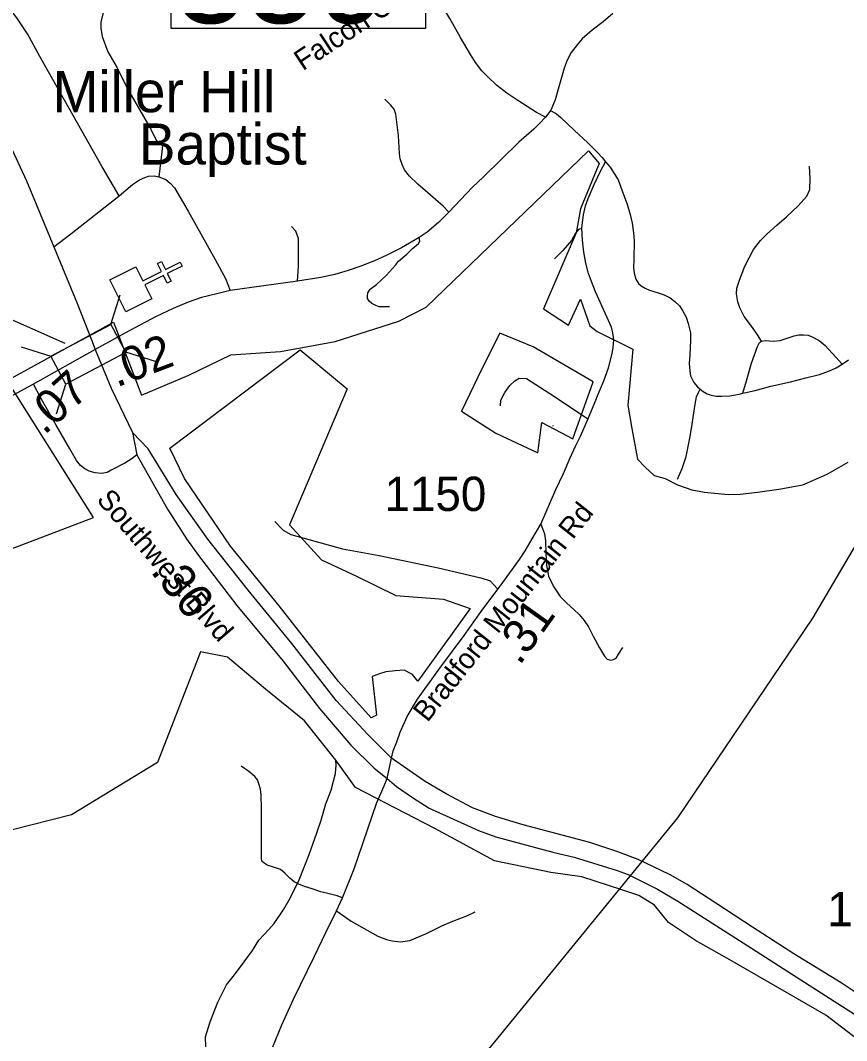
# Model space of a CAD drawing. Extents: x 1159738 to 1321356, y 736314 to 882035.
# Drawn here: x 1241125 to 1244144, y 784552 to 788278 of the extents above; entities that cross this region are included whole.
import ezdxf

# ---------------------------------------------------------------- set-up
doc = ezdxf.new("R2010")
doc.units = 0
for name, color, linetype in [('Exist Boundary Political City Limit New', 7, 'Continuous'), ('Exist Boundary Political City Limit New Hole', 7, 'Continuous'), ('Exist Cultural Church CELL', 7, 'Continuous'), ('Exist Cultural Church Label', 7, 'Continuous'), ('Exist Hydrographic Creek Single Shore', 7, 'Continuous'), ('Exist Hydrographic Misc Water Feature', 7, 'Continuous'), ('Exist Road Non-System Type 51', 7, 'Continuous'), ('Exist Road Non-System Type 51 Label', 7, 'Continuous'), ('Exist Road Secondary Mileage Hundredths English Label', 7, 'Continuous'), ('Exist Road Secondary Structure Standard Bridge CELL', 7, 'Continuous'), ('Exist Road Secondary Structure Standard Bridge Number Label', 7, 'Continuous'), ('Exist Road Secondary Type 51 Attributed', 7, 'Continuous'), ('Exist Road Secondary Type 51 Divided Attributed', 7, 'Continuous'), ('Exist Road Secondary Type 51 Label', 7, 'Continuous'), ('Exist Road Secondary Type 51 Number Label', 7, 'Continuous'), ('Exist Road Secondary Type 51 Undivided 4 Lane Attributed', 7, 'Continuous'), ('Exist Utilities Electrical Transmission Line', 7, 'Continuous'), ('Map Preparation Boundary City Limit Buffer Line', 7, 'Continuous')]:
    doc.layers.add(name, color=color, linetype=linetype)

msp = doc.modelspace()

# ---------------------------------------------------------------- linework, layer by layer
at = {"layer": 'Exist Boundary Political City Limit New'}
for points in [[(1240749.7, 786217.4), (1241392.2, 786462.1), (1241076.6, 786962.9), (1241465.2, 787175.4), (1241567.3, 786908.5), (1241740.7, 786982.5), (1241894.3, 787056.5), (1242076.2, 787067.9), (1242275.2, 787104.9), (1242508.2, 787179.5), (1242607.5, 787230.3), (1243201.3, 787801), (1243240.4, 787755.4), (1243172.2, 787589.7), (1243155.5, 787501.3), (1243036.7, 787224.7), (1243128.1, 787165), (1243172.5, 787259.1), (1243206.5, 787162.3), (1243232.3, 787141.1), (1243362.9, 787077), (1243344.3, 786872.1), (1243359.4, 786786.7), (1243380.7, 786675.8), (1243408.4, 786645.6), (1243441.5, 786615.2), (1243481.9, 786604.2), (1243526.1, 786582.1), (1243578.9, 786562.7), (1243625.6, 786554.4), (1243711.3, 786546.1), (1243755.2, 786546.8), (1243819.1, 786554.7), (1243896.4, 786565.5), (1243984.9, 786582.1), (1244073.3, 786620.8), (1244149.8, 786664.5)], [(1243218.3, 786957.5), (1242999.4, 787085.5), (1242877.7, 787135.1), (1242811.3, 787005.1), (1242736.8, 786850.2), (1242862.9, 786769.7), (1243016.4, 786698.6), (1243030.6, 786809.5), (1243144.4, 786749.8), (1243218.3, 786957.5)], [(1241671.1, 786715.5), (1242147.5, 787074.7), (1242319.7, 786932.6), (1242108.4, 786435.7), (1242225.8, 786308.1), (1242353.2, 786247.7), (1242497.5, 786177.2), (1242671.9, 786163.8), (1242769.2, 786130.2), (1242578, 785865), (1242557.9, 785888.5), (1242527.7, 785905.2), (1242494.1, 785901.9), (1242460.6, 785898.5), (1242437.1, 785891.8), (1242410.3, 785881.7), (1242427, 785740.7), (1242406.9, 785730.7), (1242288.2, 785863.6), (1242071.1, 786139.3), (1241893.3, 786357.5), (1241724.8, 786604.7), (1241671.1, 786715.5)]]:
    msp.add_lwpolyline(points, dxfattribs=at)
at = {"layer": 'Exist Boundary Political City Limit New Hole'}
msp.add_lwpolyline([(1243070.4, 786798.2), (1243070.4, 786795.3)], dxfattribs=at)
msp.add_lwpolyline([(1243070.4, 786798.2), (1243070.4, 786795.3)], dxfattribs=at)
at = {"layer": 'Exist Cultural Church CELL'}
msp.add_lwpolyline([(1241546.9, 787377.5), (1241572.5, 787326.7), (1241640.6, 787360.8), (1241626.3, 787389.4), (1241640.6, 787396.5), (1241654.9, 787367.9), (1241708.7, 787394.8), (1241715.8, 787380.5), (1241662.1, 787353.6), (1241676.4, 787325), (1241662.1, 787317.8), (1241647.8, 787346.4), (1241579.7, 787312.3), (1241605.4, 787260.7), (1241510.2, 787213.1), (1241451.7, 787329.8)], close=True, dxfattribs=at)
at = {"layer": 'Exist Hydrographic Creek Single Shore'}
for points in [[(1242350.3, 785476.8), (1242277.7, 785575.5), (1242163.3, 785719.1), (1242020.9, 785835.9), (1241881.9, 785952.7), (1241783, 785971.1), (1241626, 785567.5), (1241312, 785375.8), (1240870.2, 785263.9), (1240561.5, 785263.9), (1240300.6, 785429.1), (1239716.7, 785954.7), (1239413.3, 786290.2), (1239093.9, 786407.4), (1238705.4, 786759), (1237699.4, 786790.9), (1237412.6, 786761.5), (1237352.3, 786787.1)], [(1242640, 785326.2), (1242350.3, 785476.8)], [(1243442.6, 785047.1), (1243385.2, 785081.2), (1243323.4, 785102.5), (1243176.5, 785149.4), (1243063.7, 785166.4), (1242857.1, 785209), (1242640, 785326.2)], [(1243493.7, 784983.2), (1243442.6, 785047.1)], [(1246187, 783112.4), (1246016.1, 783260.2), (1245425, 783649.5), (1245230, 783830.7), (1245123, 783885.7), (1244744.5, 784127.7), (1244068.1, 784644.8), (1243717.3, 784846.8), (1243591.7, 784917.1), (1243493.7, 784983.2)]]:
    msp.add_lwpolyline(points, dxfattribs=at)
at = {"layer": 'Exist Hydrographic Misc Water Feature'}
msp.add_lwpolyline([(1241802.4, 784529.2), (1241801.4, 784565.2), (1241818.8, 784620.8), (1241846.6, 784692.1), (1241878.3, 784755.3), (1241907.3, 784792.6), (1241942.5, 784839.7), (1241973.6, 784881), (1241996.5, 784918.4), (1242033.6, 784957.5), (1242052.1, 784979), (1242087.5, 785032.1), (1242110.6, 785071.5), (1242144.4, 785138.7), (1242180.7, 785231.9), (1242208.9, 785311.2), (1242224, 785356.8), (1242241.5, 785416.4), (1242260.9, 785465.9), (1242269.7, 785499.7), (1242276.5, 785527.6), (1242279.2, 785557.6), (1242277.7, 785575.5)], dxfattribs=at)
at = {"layer": 'Exist Road Non-System Type 51'}
for points in [[(1241486.3, 787637.4), (1241423.5, 787743.2), (1241196.1, 788146.3), (1241151.3, 788228.9), (1241114.3, 788283.3), (1240988.8, 788452.9), (1240891.4, 788594.3), (1240697.5, 788853.1), (1240540.7, 789064.1)], [(1243043.8, 787924), (1243011, 787941.7), (1242942.6, 787984.9), (1242902.2, 788012.3), (1242865.5, 788041.2), (1242833.4, 788071.4), (1242811.8, 788093.9), (1242788.5, 788123.6), (1242769.5, 788152.5), (1242733.2, 788215.2), (1242694.2, 788284.1), (1242666.4, 788331.2), (1242639.4, 788377.7), (1242613.9, 788419.6), (1242590.2, 788458.2)], [(1241434.4, 788334.5), (1241419, 788272.9), (1241419, 788249.1), (1241423.5, 788218.9), (1241444.5, 788163.2), (1241479.2, 788103.8), (1241516.7, 788027.9), (1241601.5, 787880.2), (1241620.7, 787840), (1241644.4, 787820.8), (1241642.6, 787797.9), (1241630.7, 787706)], [(1242690.6, 787576.8), (1242669.7, 787599.7), (1242642.3, 787623.1), (1242578.1, 787679.4), (1242546.7, 787709.3), (1242529.3, 787731.5), (1242520.4, 787751.4), (1242512.4, 787772.3), (1242510.9, 787791.3), (1242506.4, 787857), (1242497, 787935), (1242491, 787953), (1242478.1, 787968.9), (1242457.2, 787990.3)], [(1243065, 787947.7), (1243084.6, 787936.1), (1243100.6, 787923.3), (1243148.7, 787876.9), (1243198.3, 787830.7), (1243234.6, 787795.5), (1243250.8, 787777.1), (1243262.9, 787760.9)], [(1243177.3, 787517.6), (1243178.7, 787539.2), (1243183, 787567.2), (1243190.2, 787600.9), (1243199.5, 787626.7), (1243221.7, 787678.3), (1243245.3, 787727.1), (1243262.9, 787760.9)], [(1243262.9, 787760.9), (1243280.2, 787741.9), (1243309, 787695.1), (1243329.2, 787642.1), (1243342.4, 787605.9), (1243353.9, 787568.4), (1243360.8, 787536.7), (1243366, 787501.5), (1243368.3, 787472.3), (1243366.6, 787404.8), (1243366, 787374.8), (1243367.7, 787354.6), (1243374.6, 787332.1), (1243383.9, 787316.5), (1243393.6, 787308.1), (1243408, 787299.4), (1243423.6, 787292.5), (1243455.8, 787282.1), (1243477.8, 787275.8), (1243500.2, 787264.8), (1243517, 787251.5), (1243533.7, 787234.8), (1243545.1, 787218.2), (1243557.8, 787193.4), (1243565.9, 787170.9), (1243573.4, 787136.3), (1243574.5, 787110.4), (1243571.6, 787055), (1243569.3, 787024.7), (1243571.1, 786997.6), (1243574.5, 786979.7), (1243586.6, 786954.9), (1243599.3, 786939.3), (1243609.1, 786930.6)], [(1243833.7, 787106.3), (1243818.4, 787129.3), (1243799.9, 787155.6), (1243769.7, 787196.5), (1243753.6, 787227.7), (1243747.4, 787249.6), (1243741.8, 787278.7), (1243743.5, 787299.4), (1243753, 787328.5), (1243772.1, 787380.1), (1243804, 787441), (1243829.8, 787473.5), (1243853.9, 787498.2), (1243889.2, 787529.6), (1243924.3, 787560.5), (1243967.4, 787600.3), (1243999.4, 787635.1), (1244009.5, 787660.3), (1244010.6, 787700.1), (1244008.9, 787744.9)], [(1241486.3, 787637.4), (1241534.8, 787677.7), (1241560.4, 787695), (1241579.6, 787704.2), (1241593.3, 787708.7), (1241613.4, 787709.6), (1241630.7, 787706)], [(1241630.7, 787706), (1241656.5, 787696.3), (1241672.1, 787683), (1241688.6, 787666.6), (1241737.9, 787581.2), (1241836.5, 787404.1), (1241874.1, 787335.2), (1241891.3, 787291.5)], [(1241247.6, 787450.3), (1241309.3, 787497.6), (1241486.3, 787637.4)], [(1242137.9, 787324.9), (1242141.9, 787379.7), (1242141.9, 787436.5), (1242140.9, 787481.4), (1242131.9, 787508.3), (1242116, 787525.2)], [(1243177.3, 787517.6), (1243165.1, 787514.4), (1243153.6, 787500.8), (1243138.6, 787473.5), (1243123.5, 787454.9), (1243107, 787437.7), (1243077, 787406.8)], [(1243230.5, 786898.1), (1243257.4, 786961), (1243273.9, 787009.1), (1243286.8, 787056.4), (1243291.8, 787082.2), (1243293.9, 787111.6), (1243289.6, 787136), (1243285.3, 787156.8), (1243262.5, 787208.8), (1243227.3, 787286.3), (1243211.6, 787324.3), (1243200.9, 787353.4), (1243191.6, 787390.7), (1243183.7, 787430.8), (1243178.7, 787474.6), (1243177.3, 787517.6)], [(1242474.2, 787231.6), (1242453.5, 787231.1), (1242436.8, 787232.1), (1242424.5, 787236.5), (1242408.8, 787243.9), (1242399.9, 787251.8), (1242394, 787262.1), (1242393, 787271), (1242395, 787282.8), (1242403.3, 787295.6), (1242426.5, 787313.3), (1242462.4, 787346.6), (1242496.3, 787384), (1242506.6, 787398.3), (1242537.1, 787424.4), (1242556.7, 787443.4), (1242579.8, 787463.1), (1242584.8, 787471), (1242582.8, 787485.3)], [(1243764.9, 786916), (1243778.9, 786960.8), (1243796.3, 787026.4), (1243818.7, 787086.9), (1243825.9, 787101.2), (1243833.7, 787106.3)], [(1243833.7, 787106.3), (1243848.9, 787108.5), (1243876.3, 787105.7), (1243901, 787108.5), (1243952.5, 787125.9), (1243970.4, 787129.8), (1243987.2, 787129.2), (1244003.5, 787128.1), (1244018, 787122.5), (1244043.8, 787109.1), (1244066, 787090.6), (1244105.2, 787047.4), (1244128.2, 787022.2)], [(1244128.2, 787022.2), (1244151.8, 787038)], [(1243764.9, 786916), (1243810.7, 786926.5), (1243867.9, 786941.6), (1243939, 786957.9), (1243995, 786971.9), (1244044.9, 786984.8), (1244082.4, 786998.2), (1244105.9, 787008.9), (1244128.2, 787022.2)], [(1242879.6, 786869.7), (1242880.8, 786891), (1242895, 786918.3), (1242913.9, 786944.3), (1242931.7, 786960.9), (1242948.3, 786971.6), (1242974.4, 786969.2), (1243059.6, 786914.7), (1243200.6, 786821)], [(1241550.2, 786691.4), (1241533.1, 786677.9), (1241506.8, 786661.1), (1241457.3, 786634.8), (1241442, 786626.5), (1241421.8, 786622.8), (1241397.9, 786624.8), (1241376.7, 786631.2), (1241360.5, 786639.6), (1241344.4, 786652.1), (1241330.2, 786669.9), (1241306.3, 786712.7), (1241256.3, 786799), (1241199.2, 786900.6), (1241172.6, 786949)], [(1243526.1, 786602.4), (1243543.4, 786641.7), (1243557.8, 786685.5), (1243572.2, 786757.6), (1243580.2, 786802.8), (1243590.6, 786876.1), (1243596.4, 786903.2), (1243603.3, 786918.8), (1243609.1, 786930.6)], [(1243609.1, 786930.6), (1243620.6, 786922), (1243635, 786913.9), (1243649.4, 786909.3), (1243669, 786905.8), (1243687.5, 786904.7), (1243717.5, 786907), (1243751.5, 786912.7), (1243764.9, 786916)], [(1242054.7, 786448), (1242085.5, 786416), (1242113.9, 786400.6), (1242302.3, 786347.2), (1242436.1, 786323.5), (1242651.7, 786278.5), (1242808, 786241.7), (1242842.4, 786231.1), (1242868.4, 786201.4)], [(1243026.8, 786437.6), (1243033.2, 786421.6), (1243040.9, 786402.8), (1243043.5, 786377), (1243044.8, 786330.4), (1243047.4, 786287.8), (1243055.2, 786247.7), (1243073.2, 786210.2), (1243097.8, 786174), (1243121, 786150.1), (1243148.7, 786125.1), (1243166.8, 786108.3), (1243185.6, 786086.3), (1243201.1, 786062.4), (1243218.5, 786029.4), (1243241.1, 785986.7), (1243259.2, 785955.7), (1243269.4, 785945.1), (1243283, 785941.2), (1243292.7, 785943.2), (1243302.4, 785949), (1243310.8, 785962.6), (1243326.3, 785987.1)], [(1242302, 785073.3), (1242283.1, 785080.2), (1242258.5, 785087.1), (1242223.4, 785095.6), (1242191.8, 785105.6), (1242163.3, 785114.9), (1242142.2, 785122.8), (1242126, 785131.3), (1242110.2, 785144.8), (1242091, 785163.7), (1242075.2, 785176.8), (1242054, 785184.2), (1242026.6, 785193), (1242015.6, 785199.8), (1242007.5, 785207.5), (1242006, 785216.8), (1242006, 785237.6), (1242006.8, 785304.7), (1242006.4, 785398.6), (1242005.6, 785449.7), (1242002.1, 785470.5), (1241997.9, 785485.9), (1241991, 785504.8), (1241982.1, 785516), (1241959.8, 785534.5), (1241932.5, 785553.6)], [(1242279.7, 785025.7), (1242333.4, 784988.6), (1242431.7, 784933.4), (1242463.3, 784920.7), (1242484.1, 784916.1), (1242514.1, 784913), (1242548, 784918), (1242608.7, 784943.1), (1242665.4, 784970.5), (1242705.8, 784987.9), (1242756.3, 785007.5), (1242786.7, 785021.8)]]:
    msp.add_lwpolyline(points, dxfattribs=at)
at = {"layer": 'Exist Road Secondary Structure Standard Bridge CELL'}
for p, q in [((1241456, 787167), (1241489.4, 787275.1)), ((1241128.5, 787085), (1241236.6, 787051.6)), ((1241508.9, 787066.9), (1241617.1, 787033.6)), ((1241257.4, 786841.1), (1241290.7, 786949.2))]:
    msp.add_line(p, q, dxfattribs=at)
msp.add_lwpolyline([(1241236.6, 787051.6), (1241455.8, 787167.4), (1241509.9, 787065.1), (1241290.7, 786949.2)], close=True, dxfattribs=at)
at = {"layer": 'Exist Road Secondary Structure Standard Bridge Number Label'}
msp.add_line((1241288.5, 787097.9), (1239964.6, 787682.9), dxfattribs=at)
msp.add_lwpolyline([(1241676.7, 788632), (1242605.6, 788632), (1242605.6, 788247.9), (1241676.7, 788247.9)], close=True, dxfattribs=at)
at = {"layer": 'Exist Road Secondary Type 51 Attributed'}
for points in [[(1243290.2, 788302.3), (1243254.3, 788271.7), (1243214.9, 788241.7), (1243178.5, 788210.2), (1243159.3, 788188.5), (1243137.8, 788159.7), (1243123, 788131.7), (1243111.7, 788103.6), (1243097.5, 788052), (1243079.2, 787987), (1243064, 787949.2), (1243043.8, 787924), (1243022.7, 787901.5), (1243002, 787880.8), (1242946.6, 787832.8), (1242816.3, 787705.4), (1242777.5, 787668.6), (1242690.6, 787576.8), (1242652.7, 787539.4), (1242611.8, 787504), (1242582.8, 787485.3), (1242517.9, 787447.3), (1242461.8, 787418.8), (1242419, 787399.6), (1242369.3, 787379.9), (1242322.8, 787364), (1242274.5, 787349.2), (1242222.8, 787338.5), (1242137.9, 787324.9), (1241891.3, 787291.5), (1241843.3, 787279.6), (1241787.2, 787265.2), (1241738.4, 787248.4), (1241684, 787226), (1241620.8, 787196.3), (1241525.6, 787145.1), (1241485.2, 787123.2), (1241397.8, 787076)], [(1241397.8, 787076), (1241168.7, 786947.1), (1240886.6, 786794.6)], [(1242481.4, 785583.6), (1242487.9, 785609.8), (1242500.9, 785643.1), (1242513.1, 785678), (1242539, 785734.9), (1242576.3, 785799.3), (1242658.4, 785911.7), (1242747.4, 786031.6), (1242808.5, 786118.5), (1242888.5, 786224.3), (1242949.1, 786309.3), (1242969.2, 786340.8), (1242995.5, 786383.8), (1243026.8, 786437.6), (1243082.2, 786564), (1243109.4, 786622.8), (1243134.6, 786680.3), (1243153.9, 786722.7), (1243172, 786759.6), (1243197.8, 786817.1), (1243230.1, 786897), (1243230.5, 786898.1)], [(1242465.7, 785509), (1242481.4, 785583.6)], [(1242048.2, 784528.8), (1242080.9, 784609.6), (1242122.6, 784702.9), (1242199.7, 784860.3), (1242240.8, 784946.6), (1242279.7, 785025.7), (1242302, 785073.3), (1242344.6, 785179.2), (1242427.3, 785421.4), (1242453.9, 785482.5), (1242465.7, 785509)]]:
    msp.add_lwpolyline(points, dxfattribs=at)
at = {"layer": 'Exist Road Secondary Type 51 Divided Attributed'}
for points in [[(1242481.4, 785583.6), (1242395, 785669.6), (1242278.7, 785793.8), (1242116.6, 786001.9), (1241956.9, 786196.6), (1241810.7, 786382.7), (1241694.1, 786545.8), (1241591.9, 786713.3), (1241535.1, 786772.4)], [(1241535.1, 786772.4), (1241550.2, 786691.4), (1241663.2, 786492.1), (1241732.3, 786384.8), (1241775.4, 786323.3), (1241915.7, 786140.6), (1242085.2, 785938.1), (1242218.6, 785764.9), (1242333.2, 785631.1), (1242417.9, 785546.7), (1242465.7, 785509)], [(1244230.3, 784691.8), (1244124.9, 784763.1), (1243951.4, 784869.3), (1243800.1, 784966.1), (1243667, 785053.8), (1243561.7, 785122.1), (1243499.5, 785157), (1243466.6, 785173.1), (1243382.8, 785213.8), (1243308, 785241.8), (1243206.4, 785275.8), (1242962, 785339.4), (1242861.2, 785370.5), (1242777.5, 785402.1), (1242680.5, 785453.5), (1242604.2, 785497.8), (1242541.1, 785541.7), (1242481.4, 785583.6)], [(1242465.7, 785509), (1242499.7, 785479.3), (1242558.1, 785439.6), (1242618.6, 785401.3), (1242694.4, 785367), (1242799, 785319), (1242862.6, 785295.5), (1243070.8, 785239.8), (1243148.4, 785221.5), (1243305.6, 785173.1), (1243345.7, 785158.4), (1243453.4, 785105.1), (1243527.8, 785061.2), (1243766.7, 784909.5), (1244008, 784754.3), (1244234.6, 784609.6)]]:
    msp.add_lwpolyline(points, dxfattribs=at)
at = {"layer": 'Exist Road Secondary Type 51 Undivided 4 Lane Attributed'}
for points in [[(1239999.6, 789369.2), (1240117.2, 789207.6), (1240237.1, 789044.5), (1240426.4, 788787.9), (1240571.1, 788593.3), (1240768.4, 788327.6), (1240846.5, 788220.2), (1240910, 788128.2), (1240963.6, 788045.9), (1241040.4, 787909.2), (1241094.1, 787807), (1241147.9, 787691.7), (1241247.6, 787450.3), (1241333.3, 787241.6), (1241384.6, 787111.4), (1241397.8, 787076)], [(1241397.8, 787076), (1241457, 786934), (1241535.1, 786772.4)]]:
    msp.add_lwpolyline(points, dxfattribs=at)
at = {"layer": 'Exist Utilities Electrical Transmission Line'}
msp.add_lwpolyline([(1242717, 784374.8), (1243528.2, 785365.7), (1244020.9, 786094.7), (1244312.7, 786590.9), (1244719, 787201.2), (1244820.7, 787338), (1244984.4, 787582.5), (1245018.7, 787664.6), (1244904.7, 788099.4), (1244747.2, 788498.4), (1244651.1, 788706.2), (1244466.3, 789164.7), (1244310.1, 789091), (1244248.4, 788923.7), (1244275.7, 788783.6)], dxfattribs=at)
at = {"layer": 'Map Preparation Boundary City Limit Buffer Line'}
for points in [[(1240749.7, 786217.4), (1241392.2, 786462.1), (1241076.6, 786962.9), (1241465.2, 787175.4), (1241567.3, 786908.5), (1241740.7, 786982.5), (1241894.3, 787056.5), (1242076.2, 787067.9), (1242275.2, 787104.9), (1242508.2, 787179.5), (1242607.5, 787230.3), (1243201.3, 787801), (1243240.4, 787755.4), (1243172.2, 787589.7), (1243155.5, 787501.3), (1243036.7, 787224.7), (1243128.1, 787165), (1243172.5, 787259.1), (1243206.5, 787162.3), (1243232.3, 787141.1), (1243362.9, 787077), (1243344.3, 786872.1), (1243359.4, 786786.7), (1243380.7, 786675.8), (1243408.4, 786645.6), (1243441.5, 786615.2), (1243481.9, 786604.2), (1243526.1, 786582.1), (1243578.9, 786562.7), (1243625.6, 786554.4), (1243711.3, 786546.1), (1243755.2, 786546.8), (1243819.1, 786554.7), (1243896.4, 786565.5), (1243984.9, 786582.1), (1244073.3, 786620.8), (1244149.8, 786664.5)], [(1243218.3, 786957.5), (1242999.4, 787085.5), (1242877.7, 787135.1), (1242811.3, 787005.1), (1242736.8, 786850.2), (1242862.9, 786769.7), (1243016.4, 786698.6), (1243030.6, 786809.5), (1243144.4, 786749.8), (1243218.3, 786957.5)], [(1241671.1, 786715.5), (1242147.5, 787074.7), (1242319.7, 786932.6), (1242108.4, 786435.7), (1242225.8, 786308.1), (1242353.2, 786247.7), (1242497.5, 786177.2), (1242671.9, 786163.8), (1242769.2, 786130.2), (1242578, 785865), (1242557.9, 785888.5), (1242527.7, 785905.2), (1242494.1, 785901.9), (1242460.6, 785898.5), (1242437.1, 785891.8), (1242410.3, 785881.7), (1242427, 785740.7), (1242406.9, 785730.7), (1242288.2, 785863.6), (1242071.1, 786139.3), (1241893.3, 786357.5), (1241724.8, 786604.7), (1241671.1, 786715.5)]]:
    msp.add_lwpolyline(points, dxfattribs=at)

# ---------------------------------------------------------------- texts
at = {"layer": 'Exist Cultural Church Label'}
for s, p in [('Miller Hill', (1241243, 787942.2)), ('Baptist', (1241558.1, 787751.2))]:
    msp.add_text(s, height=150, dxfattribs=at).set_placement(p)
at = {"layer": 'Exist Road Non-System Type 51 Label'}
msp.add_text('Falcon Ct', height=75, rotation=33.5603, dxfattribs=at).set_placement((1242157.3, 788091.6))
at = {"layer": 'Exist Road Secondary Mileage Hundredths English Label'}
for s, rotation, p in [('.02', 20.8218, (1241476.7, 786936.6)), ('.07', 42.1415, (1241212.2, 786760.7)), ('.36', 308.4433, (1241597.7, 786265.1)), ('.31', 54.5098, (1242949.4, 785918.6))]:
    msp.add_text(s, height=125, rotation=rotation, dxfattribs=at).set_placement(p)
at = {"layer": 'Exist Road Secondary Structure Standard Bridge Number Label'}
msp.add_text('359', height=350, dxfattribs=at).set_placement((1241689.2, 788267.6))
at = {"layer": 'Exist Road Secondary Type 51 Label'}
for s, rotation, p in [('Southwest Blvd', 310.8053, (1241400.4, 786525.5)), ('Bradford Mountain Rd', 51.5014, (1242612.7, 785711.3))]:
    msp.add_text(s, height=75, rotation=rotation, dxfattribs=at).set_placement(p)
at = {"layer": 'Exist Road Secondary Type 51 Number Label'}
for s, p in [('1150', (1242455.9, 786486.1)), ('1933', (1244073.9, 784969.8))]:
    msp.add_text(s, height=125, dxfattribs=at).set_placement(p)

doc.saveas('drawing.dxf')
